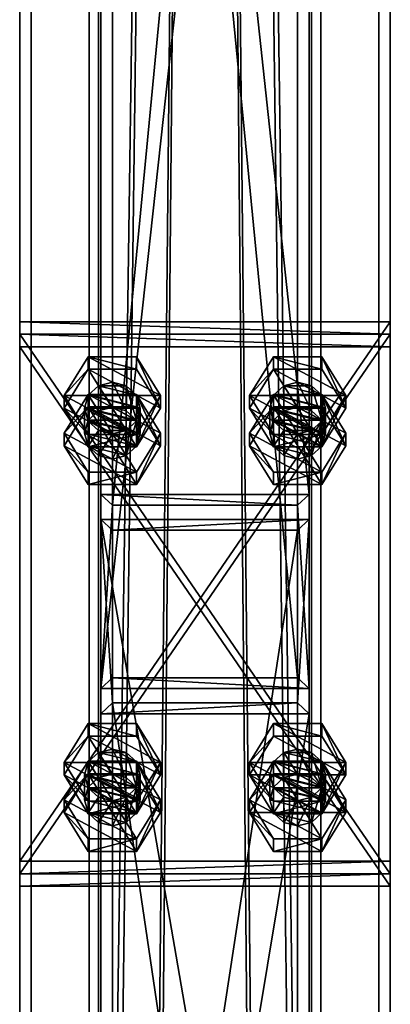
# Model space of a CAD drawing. Header units: millimetres. Extents: x -333 to 67333, y -930 to 39730.
# Tile 624 of 656: x 5420 to 5580, y 22449 to 22874. Entities that reach past the tile are written whole.
import ezdxf

# ---------------------------------------------------------------- set-up
doc = ezdxf.new("R2010")
doc.units = ezdxf.units.MM
for name, color, linetype in [('4', 7, 'Continuous'), ('5', 7, 'Continuous'), ('6', 7, 'Continuous'), ('95', 7, 'Continuous'), ('99', 7, 'Continuous')]:
    doc.layers.add(name, color=color, linetype=linetype)

msp = doc.modelspace()

# ---------------------------------------------------------------- meshes
at = {"layer": '4', "color": 171}
mesh = msp.add_polyface(dxfattribs=at)
corners = [(5540, 22590.06, 5201.55), (5460, 22590.06, 5201.55), (5460, 23412.69, 3080), (5540, 23412.69, 3080), (5460, 22664.65, 5230.47), (5460, 23498.49, 3080), (5540, 22664.65, 5230.47), (5540, 23498.49, 3080), (5545, 22585.4, 5199.74), (5545, 22669.31, 5232.28), (5545, 23503.86, 3080), (5545, 23407.33, 3080), (5455, 22669.31, 5232.28), (5455, 23503.86, 3080), (5455, 22585.4, 5199.74), (5455, 23407.33, 3080)]
mesh.append_faces([[corners[k] for k in face] for face in [(0, 2, 3, 3), (1, 5, 2, 2), (4, 7, 5, 5), (6, 3, 7, 7), (8, 10, 11, 11), (9, 13, 10, 10), (12, 15, 13, 13), (14, 11, 15, 15)]], dxfattribs={"vtx0": -1, "color": 171})
mesh.append_faces([[corners[k] for k in face] for face in [(9, 6, 12, 12), (6, 8, 0, 0), (0, 8, 1, 1), (12, 4, 14, 14), (4, 12, 6, 6), (14, 1, 8, 8), (11, 3, 15, 15), (3, 10, 7, 7), (7, 10, 5, 5), (15, 2, 13, 13), (2, 15, 3, 3), (13, 5, 10, 10)]], dxfattribs={"vtx0": -1, "vtx1": -1, "color": 171})
mesh.append_faces([[corners[k] for k in face] for face in [(6, 9, 8, 8), (14, 4, 1, 1), (3, 11, 10, 10), (13, 2, 5, 5)]], dxfattribs={"vtx0": -1, "vtx2": -1, "vtx3": -1, "color": 171})
mesh.append_faces([[corners[k] for k in face] for face in [(0, 1, 2, 2), (1, 4, 5, 5), (4, 6, 7, 7), (6, 0, 3, 3), (8, 9, 10, 10), (9, 12, 13, 13), (12, 14, 15, 15), (14, 8, 11, 11)]], dxfattribs={"vtx2": -1, "vtx3": -1, "color": 171})
mesh = msp.add_polyface(dxfattribs=at)
corners = [(5455, 22031.39, 6628.51), (5545, 22031.39, 6628.51), (5545, 22574.55, 5227.71), (5455, 22574.55, 5227.71), (5455, 22136.59, 6606.15), (5455, 22658.46, 5260.25), (5545, 22136.59, 6606.15), (5545, 22658.46, 5260.25), (5540, 22579.21, 5229.52), (5460, 22579.21, 5229.52), (5460, 22653.8, 5258.44), (5540, 22653.8, 5258.44), (5460, 22130.75, 6607.39), (5540, 22130.75, 6607.39), (5460, 22037.24, 6627.26), (5540, 22037.24, 6627.26)]
mesh.append_faces([[corners[k] for k in face] for face in [(0, 2, 3, 3), (4, 3, 5, 5), (6, 5, 7, 7), (1, 7, 2, 2), (12, 11, 10, 10), (14, 10, 9, 9), (15, 9, 8, 8), (13, 8, 11, 11)]], dxfattribs={"vtx0": -1, "color": 171})
mesh.append_faces([[corners[k] for k in face] for face in [(2, 8, 3, 3), (8, 7, 11, 11), (11, 7, 10, 10), (3, 9, 5, 5), (9, 3, 8, 8), (5, 10, 7, 7), (4, 12, 0, 0), (12, 6, 13, 13), (13, 6, 15, 15), (0, 14, 1, 1), (14, 0, 12, 12), (1, 15, 6, 6)]], dxfattribs={"vtx0": -1, "vtx1": -1, "color": 171})
mesh.append_faces([[corners[k] for k in face] for face in [(8, 2, 7, 7), (5, 9, 10, 10), (12, 4, 6, 6), (1, 14, 15, 15)]], dxfattribs={"vtx0": -1, "vtx2": -1, "vtx3": -1, "color": 171})
mesh.append_faces([[corners[k] for k in face] for face in [(0, 1, 2, 2), (4, 0, 3, 3), (6, 4, 5, 5), (1, 6, 7, 7), (12, 13, 11, 11), (14, 12, 10, 10), (15, 14, 9, 9), (13, 15, 8, 8)]], dxfattribs={"vtx2": -1, "vtx3": -1, "color": 171})
at = {"layer": '5', "color": 131}
mesh = msp.add_polyface(dxfattribs=at)
corners = [(5454, 29385.28, 2984), (5546, 29385.28, 2984), (5546, 19415.31, 2984), (5454, 19415.31, 2984), (5546, 29385.28, 3076), (5546, 19415.31, 3076), (5454, 29385.28, 3076), (5454, 19415.31, 3076), (5450, 29385.28, 2980), (5450, 29385.28, 3080), (5450, 19415.31, 3080), (5450, 19415.31, 2980), (5550, 29385.28, 3080), (5550, 19415.31, 3080), (5550, 29385.28, 2980), (5550, 19415.31, 2980)]
mesh.append_faces([[corners[k] for k in face] for face in [(0, 2, 3, 3), (1, 5, 2, 2), (4, 7, 5, 5), (6, 3, 7, 7), (8, 10, 11, 11), (9, 13, 10, 10), (12, 15, 13, 13), (14, 11, 15, 15)]], dxfattribs={"vtx0": -1, "color": 131})
mesh.append_faces([[corners[k] for k in face] for face in [(9, 6, 12, 12), (6, 8, 0, 0), (0, 8, 1, 1), (12, 4, 14, 14), (4, 12, 6, 6), (14, 1, 8, 8), (11, 3, 15, 15), (3, 10, 7, 7), (7, 10, 5, 5), (15, 2, 13, 13), (2, 15, 3, 3), (13, 5, 10, 10)]], dxfattribs={"vtx0": -1, "vtx1": -1, "color": 131})
mesh.append_faces([[corners[k] for k in face] for face in [(6, 9, 8, 8), (14, 4, 1, 1), (3, 11, 10, 10), (13, 2, 5, 5)]], dxfattribs={"vtx0": -1, "vtx2": -1, "vtx3": -1, "color": 131})
mesh.append_faces([[corners[k] for k in face] for face in [(0, 1, 2, 2), (1, 4, 5, 5), (4, 6, 7, 7), (6, 0, 3, 3), (8, 9, 10, 10), (9, 12, 13, 13), (12, 14, 15, 15), (14, 8, 11, 11)]], dxfattribs={"vtx2": -1, "vtx3": -1, "color": 131})
at = {"layer": '6', "color": 2}
mesh = msp.add_polyface(dxfattribs=at)
corners = [(5420, 19420.14, 7183.53), (5580, 19420.14, 7183.53), (5580, 30845.34, 4755.1), (5420, 30845.34, 4755.1), (5420, 19420.14, 7347.1), (5420, 30878.6, 4911.61), (5580, 19420.14, 7347.1), (5580, 30878.6, 4911.61), (5575, 30846.38, 4759.99), (5425, 30846.38, 4759.99), (5425, 30877.56, 4906.72), (5575, 30877.56, 4906.72), (5425, 19420.14, 7341.99), (5575, 19420.14, 7341.99), (5425, 19420.14, 7188.64), (5575, 19420.14, 7188.64)]
mesh.append_faces([[corners[k] for k in face] for face in [(0, 2, 3, 3), (4, 3, 5, 5), (6, 5, 7, 7), (1, 7, 2, 2), (12, 11, 10, 10), (14, 10, 9, 9), (15, 9, 8, 8), (13, 8, 11, 11)]], dxfattribs={"vtx0": -1, "color": 2})
mesh.append_faces([[corners[k] for k in face] for face in [(2, 8, 3, 3), (8, 7, 11, 11), (11, 7, 10, 10), (3, 9, 5, 5), (9, 3, 8, 8), (5, 10, 7, 7), (4, 12, 0, 0), (12, 6, 13, 13), (13, 6, 15, 15), (0, 14, 1, 1), (14, 0, 12, 12), (1, 15, 6, 6)]], dxfattribs={"vtx0": -1, "vtx1": -1, "color": 2})
mesh.append_faces([[corners[k] for k in face] for face in [(8, 2, 7, 7), (5, 9, 10, 10), (12, 4, 6, 6), (1, 14, 15, 15)]], dxfattribs={"vtx0": -1, "vtx2": -1, "vtx3": -1, "color": 2})
mesh.append_faces([[corners[k] for k in face] for face in [(0, 1, 2, 2), (4, 0, 3, 3), (6, 4, 5, 5), (1, 6, 7, 7), (12, 13, 11, 11), (14, 12, 10, 10), (15, 14, 9, 9), (13, 15, 8, 8)]], dxfattribs={"vtx2": -1, "vtx3": -1, "color": 2})
at = {"layer": '95', "color": 7}
mesh = msp.add_polyface(dxfattribs=at)
corners = [(5448, 22706.6, 5246.74), (5449.61, 22712.2, 5248.91), (5449.61, 22701.35, 5276.88), (5454, 22716.29, 5250.5), (5454, 22705.45, 5278.47), (5460, 22717.79, 5251.08), (5460, 22706.95, 5279.05), (5466, 22716.29, 5250.5), (5466, 22705.45, 5278.47), (5470.39, 22712.2, 5248.91), (5470.39, 22701.35, 5276.88), (5472, 22706.6, 5246.74), (5472, 22695.76, 5274.71), (5449.61, 22701.01, 5244.57), (5466, 22696.92, 5242.98), (5470.39, 22701.01, 5244.57), (5439.22, 22695.76, 5274.71), (5449.61, 22712.54, 5281.22), (5449.61, 22707.12, 5295.2), (5470.39, 22712.54, 5281.22), (5470.39, 22707.12, 5295.2), (5480.78, 22690.34, 5288.7), (5480.78, 22695.76, 5274.71), (5480.78, 22712.03, 5232.76), (5470.39, 22689.82, 5240.23), (5480.78, 22706.6, 5246.74), (5449.61, 22695.25, 5226.25), (5439.22, 22712.03, 5232.76), (5439.22, 22706.6, 5246.74), (5449.61, 22728.81, 5239.26), (5449.61, 22723.39, 5253.25), (5470.39, 22728.81, 5239.26), (5470.39, 22723.39, 5253.25), (5470.39, 22695.25, 5226.25)]
mesh.append_faces([[corners[k] for k in face] for face in [(1, 4, 2, 2), (3, 6, 4, 4), (5, 8, 6, 6), (7, 10, 8, 8), (9, 12, 10, 10), (3, 7, 5, 5), (10, 6, 8, 8), (17, 20, 18, 18), (19, 21, 20, 20), (17, 22, 19, 19), (21, 18, 20, 20), (23, 24, 25, 25), (27, 30, 28, 28), (29, 32, 30, 30), (31, 25, 32, 32), (29, 23, 31, 31), (25, 30, 32, 32)]], dxfattribs={"vtx0": -1, "color": 7})
mesh.append_faces([[corners[k] for k in face] for face in [(13, 14, 0, 0), (0, 11, 1, 1), (1, 9, 3, 3), (6, 10, 4, 4), (4, 10, 2, 2), (27, 23, 29, 29), (30, 24, 28, 28)]], dxfattribs={"vtx0": -1, "vtx1": -1, "color": 7})
mesh.append_faces([[corners[k] for k in face] for face in [(0, 14, 15, 15), (0, 15, 11, 11), (1, 11, 9, 9), (3, 9, 7, 7), (27, 33, 23, 23), (30, 25, 24, 24)]], dxfattribs={"vtx0": -1, "vtx2": -1, "vtx3": -1, "color": 7})
mesh.append_faces([[corners[k] for k in face] for face in [(0, 1, 2, 2), (1, 3, 4, 4), (3, 5, 6, 6), (5, 7, 8, 8), (7, 9, 10, 10), (9, 11, 12, 12), (16, 17, 18, 18), (17, 19, 20, 20), (26, 27, 28, 28), (27, 29, 30, 30), (29, 31, 32, 32), (31, 23, 25, 25)]], dxfattribs={"vtx2": -1, "vtx3": -1, "color": 7})
mesh = msp.add_polyface(dxfattribs=at)
corners = [(5528, 22706.6, 5246.74), (5529.61, 22712.2, 5248.91), (5529.61, 22701.35, 5276.88), (5534, 22716.29, 5250.5), (5534, 22705.45, 5278.47), (5540, 22717.79, 5251.08), (5540, 22706.95, 5279.05), (5546, 22716.29, 5250.5), (5546, 22705.45, 5278.47), (5550.39, 22712.2, 5248.91), (5550.39, 22701.35, 5276.88), (5552, 22706.6, 5246.74), (5552, 22695.76, 5274.71), (5529.61, 22701.01, 5244.57), (5546, 22696.92, 5242.98), (5550.39, 22701.01, 5244.57), (5519.22, 22695.76, 5274.71), (5529.61, 22712.54, 5281.22), (5529.61, 22707.12, 5295.2), (5550.39, 22712.54, 5281.22), (5550.39, 22707.12, 5295.2), (5560.78, 22690.34, 5288.7), (5560.78, 22695.76, 5274.71), (5560.78, 22712.03, 5232.76), (5550.39, 22689.82, 5240.23), (5560.78, 22706.6, 5246.74), (5529.61, 22695.25, 5226.25), (5519.22, 22712.03, 5232.76), (5519.22, 22706.6, 5246.74), (5529.61, 22728.81, 5239.26), (5529.61, 22723.39, 5253.25), (5550.39, 22728.81, 5239.26), (5550.39, 22723.39, 5253.25), (5550.39, 22695.25, 5226.25)]
mesh.append_faces([[corners[k] for k in face] for face in [(1, 4, 2, 2), (3, 6, 4, 4), (5, 8, 6, 6), (7, 10, 8, 8), (9, 12, 10, 10), (3, 7, 5, 5), (10, 6, 8, 8), (17, 20, 18, 18), (19, 21, 20, 20), (17, 22, 19, 19), (21, 18, 20, 20), (23, 24, 25, 25), (27, 30, 28, 28), (29, 32, 30, 30), (31, 25, 32, 32), (29, 23, 31, 31), (25, 30, 32, 32)]], dxfattribs={"vtx0": -1, "color": 7})
mesh.append_faces([[corners[k] for k in face] for face in [(13, 14, 0, 0), (0, 11, 1, 1), (1, 9, 3, 3), (6, 10, 4, 4), (4, 10, 2, 2), (27, 23, 29, 29), (30, 24, 28, 28)]], dxfattribs={"vtx0": -1, "vtx1": -1, "color": 7})
mesh.append_faces([[corners[k] for k in face] for face in [(0, 14, 15, 15), (0, 15, 11, 11), (1, 11, 9, 9), (3, 9, 7, 7), (27, 33, 23, 23), (30, 25, 24, 24)]], dxfattribs={"vtx0": -1, "vtx2": -1, "vtx3": -1, "color": 7})
mesh.append_faces([[corners[k] for k in face] for face in [(0, 1, 2, 2), (1, 3, 4, 4), (3, 5, 6, 6), (5, 7, 8, 8), (7, 9, 10, 10), (9, 11, 12, 12), (16, 17, 18, 18), (17, 19, 20, 20), (26, 27, 28, 28), (27, 29, 30, 30), (29, 31, 32, 32), (31, 23, 25, 25)]], dxfattribs={"vtx2": -1, "vtx3": -1, "color": 7})
mesh = msp.add_polyface(dxfattribs=at)
corners = [(5472, 22706.6, 5246.74), (5470.39, 22701.01, 5244.57), (5470.39, 22690.16, 5272.54), (5472, 22695.76, 5274.71), (5466, 22696.92, 5242.98), (5466, 22686.07, 5270.95), (5460, 22695.42, 5242.4), (5460, 22684.57, 5270.37), (5454, 22696.92, 5242.98), (5454, 22686.07, 5270.95), (5449.61, 22701.01, 5244.57), (5449.61, 22690.16, 5272.54), (5448, 22706.6, 5246.74), (5448, 22695.76, 5274.71), (5449.61, 22701.35, 5276.88), (5470.39, 22701.35, 5276.88), (5480.78, 22695.76, 5274.71), (5470.39, 22678.98, 5268.2), (5470.39, 22673.55, 5282.19), (5480.78, 22690.34, 5288.7), (5449.61, 22678.98, 5268.2), (5449.61, 22673.55, 5282.19), (5439.22, 22695.76, 5274.71), (5439.22, 22690.34, 5288.7), (5449.61, 22707.12, 5295.2), (5470.39, 22712.54, 5281.22), (5449.61, 22712.54, 5281.22), (5480.78, 22712.03, 5232.76), (5470.39, 22695.25, 5226.25), (5470.39, 22689.82, 5240.23), (5449.61, 22695.25, 5226.25), (5449.61, 22689.82, 5240.23), (5439.22, 22706.6, 5246.74), (5439.22, 22712.03, 5232.76)]
mesh.append_faces([[corners[k] for k in face] for face in [(0, 2, 3, 3), (1, 5, 2, 2), (4, 7, 5, 5), (6, 9, 7, 7), (8, 11, 9, 9), (10, 13, 11, 11), (12, 14, 13, 13), (4, 8, 6, 6), (11, 7, 9, 9), (16, 18, 19, 19), (17, 21, 18, 18), (20, 23, 21, 21), (22, 24, 23, 23), (17, 22, 20, 20), (23, 18, 21, 21), (28, 31, 29, 29), (30, 32, 31, 31), (28, 33, 30, 30), (32, 29, 31, 31)]], dxfattribs={"vtx0": -1, "color": 7})
mesh.append_faces([[corners[k] for k in face] for face in [(8, 4, 10, 10), (14, 2, 13, 13), (13, 5, 11, 11), (22, 17, 26, 26), (24, 18, 23, 23)]], dxfattribs={"vtx0": -1, "vtx1": -1, "color": 7})
mesh.append_faces([[corners[k] for k in face] for face in [(14, 15, 3, 3), (14, 3, 2, 2), (13, 2, 5, 5), (11, 5, 7, 7), (26, 17, 16, 16), (24, 19, 18, 18)]], dxfattribs={"vtx0": -1, "vtx2": -1, "vtx3": -1, "color": 7})
mesh.append_faces([[corners[k] for k in face] for face in [(0, 1, 2, 2), (1, 4, 5, 5), (4, 6, 7, 7), (6, 8, 9, 9), (8, 10, 11, 11), (10, 12, 13, 13), (16, 17, 18, 18), (17, 20, 21, 21), (20, 22, 23, 23), (25, 16, 19, 19), (27, 28, 29, 29), (28, 30, 31, 31)]], dxfattribs={"vtx2": -1, "vtx3": -1, "color": 7})
mesh = msp.add_polyface(dxfattribs=at)
corners = [(5552, 22706.6, 5246.74), (5550.39, 22701.01, 5244.57), (5550.39, 22690.16, 5272.54), (5552, 22695.76, 5274.71), (5546, 22696.92, 5242.98), (5546, 22686.07, 5270.95), (5540, 22695.42, 5242.4), (5540, 22684.57, 5270.37), (5534, 22696.92, 5242.98), (5534, 22686.07, 5270.95), (5529.61, 22701.01, 5244.57), (5529.61, 22690.16, 5272.54), (5528, 22706.6, 5246.74), (5528, 22695.76, 5274.71), (5529.61, 22701.35, 5276.88), (5550.39, 22701.35, 5276.88), (5560.78, 22695.76, 5274.71), (5550.39, 22678.98, 5268.2), (5550.39, 22673.55, 5282.19), (5560.78, 22690.34, 5288.7), (5529.61, 22678.98, 5268.2), (5529.61, 22673.55, 5282.19), (5519.22, 22695.76, 5274.71), (5519.22, 22690.34, 5288.7), (5529.61, 22707.12, 5295.2), (5550.39, 22712.54, 5281.22), (5529.61, 22712.54, 5281.22), (5560.78, 22712.03, 5232.76), (5550.39, 22695.25, 5226.25), (5550.39, 22689.82, 5240.23), (5529.61, 22695.25, 5226.25), (5529.61, 22689.82, 5240.23), (5519.22, 22706.6, 5246.74), (5519.22, 22712.03, 5232.76)]
mesh.append_faces([[corners[k] for k in face] for face in [(0, 2, 3, 3), (1, 5, 2, 2), (4, 7, 5, 5), (6, 9, 7, 7), (8, 11, 9, 9), (10, 13, 11, 11), (12, 14, 13, 13), (4, 8, 6, 6), (11, 7, 9, 9), (16, 18, 19, 19), (17, 21, 18, 18), (20, 23, 21, 21), (22, 24, 23, 23), (17, 22, 20, 20), (23, 18, 21, 21), (28, 31, 29, 29), (30, 32, 31, 31), (28, 33, 30, 30), (32, 29, 31, 31)]], dxfattribs={"vtx0": -1, "color": 7})
mesh.append_faces([[corners[k] for k in face] for face in [(8, 4, 10, 10), (14, 2, 13, 13), (13, 5, 11, 11), (22, 17, 26, 26), (24, 18, 23, 23)]], dxfattribs={"vtx0": -1, "vtx1": -1, "color": 7})
mesh.append_faces([[corners[k] for k in face] for face in [(14, 15, 3, 3), (14, 3, 2, 2), (13, 2, 5, 5), (11, 5, 7, 7), (26, 17, 16, 16), (24, 19, 18, 18)]], dxfattribs={"vtx0": -1, "vtx2": -1, "vtx3": -1, "color": 7})
mesh.append_faces([[corners[k] for k in face] for face in [(0, 1, 2, 2), (1, 4, 5, 5), (4, 6, 7, 7), (6, 8, 9, 9), (8, 10, 11, 11), (10, 12, 13, 13), (16, 17, 18, 18), (17, 20, 21, 21), (20, 22, 23, 23), (25, 16, 19, 19), (27, 28, 29, 29), (28, 30, 31, 31)]], dxfattribs={"vtx2": -1, "vtx3": -1, "color": 7})
mesh = msp.add_polyface(dxfattribs=at)
corners = [(5448, 22548.1, 5185.28), (5449.61, 22553.7, 5187.45), (5449.61, 22542.85, 5215.42), (5454, 22557.79, 5189.04), (5454, 22546.95, 5217.01), (5460, 22559.29, 5189.62), (5460, 22548.45, 5217.59), (5466, 22557.79, 5189.04), (5466, 22546.95, 5217.01), (5470.39, 22553.7, 5187.45), (5470.39, 22542.85, 5215.42), (5472, 22548.1, 5185.28), (5472, 22537.26, 5213.25), (5449.61, 22542.51, 5183.11), (5466, 22538.41, 5181.52), (5470.39, 22542.51, 5183.11), (5439.22, 22537.26, 5213.25), (5449.61, 22554.04, 5219.76), (5449.61, 22548.62, 5233.75), (5470.39, 22554.04, 5219.76), (5470.39, 22548.62, 5233.75), (5480.78, 22531.83, 5227.24), (5480.78, 22537.26, 5213.25), (5480.78, 22553.53, 5171.3), (5470.39, 22531.32, 5178.77), (5480.78, 22548.1, 5185.28), (5449.61, 22536.74, 5164.79), (5439.22, 22553.53, 5171.3), (5439.22, 22548.1, 5185.28), (5449.61, 22570.31, 5177.8), (5449.61, 22564.89, 5191.79), (5470.39, 22570.31, 5177.8), (5470.39, 22564.89, 5191.79), (5470.39, 22536.74, 5164.79)]
mesh.append_faces([[corners[k] for k in face] for face in [(1, 4, 2, 2), (3, 6, 4, 4), (5, 8, 6, 6), (7, 10, 8, 8), (9, 12, 10, 10), (3, 7, 5, 5), (10, 6, 8, 8), (17, 20, 18, 18), (19, 21, 20, 20), (17, 22, 19, 19), (21, 18, 20, 20), (23, 24, 25, 25), (27, 30, 28, 28), (29, 32, 30, 30), (31, 25, 32, 32), (29, 23, 31, 31), (25, 30, 32, 32)]], dxfattribs={"vtx0": -1, "color": 7})
mesh.append_faces([[corners[k] for k in face] for face in [(13, 15, 0, 0), (0, 11, 1, 1), (1, 9, 3, 3), (6, 10, 4, 4), (4, 12, 2, 2), (27, 23, 29, 29), (30, 24, 28, 28)]], dxfattribs={"vtx0": -1, "vtx1": -1, "color": 7})
mesh.append_faces([[corners[k] for k in face] for face in [(13, 14, 15, 15), (0, 15, 11, 11), (1, 11, 9, 9), (3, 9, 7, 7), (27, 33, 23, 23), (30, 25, 24, 24)]], dxfattribs={"vtx0": -1, "vtx2": -1, "vtx3": -1, "color": 7})
mesh.append_faces([[corners[k] for k in face] for face in [(0, 1, 2, 2), (1, 3, 4, 4), (3, 5, 6, 6), (5, 7, 8, 8), (7, 9, 10, 10), (9, 11, 12, 12), (16, 17, 18, 18), (17, 19, 20, 20), (26, 27, 28, 28), (27, 29, 30, 30), (29, 31, 32, 32), (31, 23, 25, 25)]], dxfattribs={"vtx2": -1, "vtx3": -1, "color": 7})
mesh = msp.add_polyface(dxfattribs=at)
corners = [(5528, 22548.1, 5185.28), (5529.61, 22553.7, 5187.45), (5529.61, 22542.85, 5215.42), (5534, 22557.79, 5189.04), (5534, 22546.95, 5217.01), (5540, 22559.29, 5189.62), (5540, 22548.45, 5217.59), (5546, 22557.79, 5189.04), (5546, 22546.95, 5217.01), (5550.39, 22553.7, 5187.45), (5550.39, 22542.85, 5215.42), (5552, 22548.1, 5185.28), (5552, 22537.26, 5213.25), (5529.61, 22542.51, 5183.11), (5546, 22538.41, 5181.52), (5550.39, 22542.51, 5183.11), (5519.22, 22537.26, 5213.25), (5529.61, 22554.04, 5219.76), (5529.61, 22548.62, 5233.75), (5550.39, 22554.04, 5219.76), (5550.39, 22548.62, 5233.75), (5560.78, 22531.83, 5227.24), (5550.39, 22520.47, 5206.74), (5560.78, 22537.26, 5213.25), (5560.78, 22553.53, 5171.3), (5550.39, 22531.32, 5178.77), (5560.78, 22548.1, 5185.28), (5529.61, 22536.74, 5164.79), (5519.22, 22553.53, 5171.3), (5519.22, 22548.1, 5185.28), (5529.61, 22570.31, 5177.8), (5529.61, 22564.89, 5191.79), (5550.39, 22570.31, 5177.8), (5550.39, 22564.89, 5191.79), (5550.39, 22536.74, 5164.79)]
mesh.append_faces([[corners[k] for k in face] for face in [(1, 4, 2, 2), (3, 6, 4, 4), (5, 8, 6, 6), (7, 10, 8, 8), (9, 12, 10, 10), (3, 7, 5, 5), (10, 6, 8, 8), (17, 20, 18, 18), (19, 21, 20, 20), (17, 23, 19, 19), (21, 18, 20, 20), (24, 25, 26, 26), (28, 31, 29, 29), (30, 33, 31, 31), (32, 26, 33, 33), (30, 24, 32, 32), (26, 31, 33, 33)]], dxfattribs={"vtx0": -1, "color": 7})
mesh.append_faces([[corners[k] for k in face] for face in [(13, 15, 0, 0), (0, 11, 1, 1), (1, 9, 3, 3), (6, 10, 4, 4), (4, 12, 2, 2), (16, 22, 17, 17), (28, 24, 30, 30), (31, 26, 29, 29)]], dxfattribs={"vtx0": -1, "vtx1": -1, "color": 7})
mesh.append_faces([[corners[k] for k in face] for face in [(13, 14, 15, 15), (0, 15, 11, 11), (1, 11, 9, 9), (3, 9, 7, 7), (28, 34, 24, 24)]], dxfattribs={"vtx0": -1, "vtx2": -1, "vtx3": -1, "color": 7})
mesh.append_faces([[corners[k] for k in face] for face in [(0, 1, 2, 2), (1, 3, 4, 4), (3, 5, 6, 6), (5, 7, 8, 8), (7, 9, 10, 10), (9, 11, 12, 12), (16, 17, 18, 18), (17, 19, 20, 20), (27, 28, 29, 29), (28, 30, 31, 31), (30, 32, 33, 33), (32, 24, 26, 26)]], dxfattribs={"vtx2": -1, "vtx3": -1, "color": 7})
mesh = msp.add_polyface(dxfattribs=at)
corners = [(5472, 22548.1, 5185.28), (5470.39, 22542.51, 5183.11), (5470.39, 22531.66, 5211.08), (5472, 22537.26, 5213.25), (5466, 22538.41, 5181.52), (5466, 22527.57, 5209.5), (5460, 22536.91, 5180.94), (5460, 22526.07, 5208.91), (5454, 22538.41, 5181.52), (5454, 22527.57, 5209.5), (5449.61, 22542.51, 5183.11), (5449.61, 22531.66, 5211.08), (5448, 22548.1, 5185.28), (5448, 22537.26, 5213.25), (5449.61, 22542.85, 5215.42), (5454, 22546.95, 5217.01), (5470.39, 22542.85, 5215.42), (5480.78, 22537.26, 5213.25), (5470.39, 22520.47, 5206.74), (5470.39, 22515.05, 5220.73), (5480.78, 22531.83, 5227.24), (5449.61, 22520.47, 5206.74), (5449.61, 22515.05, 5220.73), (5439.22, 22537.26, 5213.25), (5439.22, 22531.83, 5227.24), (5449.61, 22548.62, 5233.75), (5470.39, 22554.04, 5219.76), (5449.61, 22554.04, 5219.76), (5480.78, 22553.53, 5171.3), (5470.39, 22536.74, 5164.79), (5470.39, 22531.32, 5178.77), (5449.61, 22536.74, 5164.79), (5449.61, 22531.32, 5178.77), (5439.22, 22548.1, 5185.28), (5439.22, 22553.53, 5171.3)]
mesh.append_faces([[corners[k] for k in face] for face in [(0, 2, 3, 3), (1, 5, 2, 2), (4, 7, 5, 5), (6, 9, 7, 7), (8, 11, 9, 9), (10, 13, 11, 11), (12, 14, 13, 13), (6, 10, 8, 8), (11, 7, 9, 9), (17, 19, 20, 20), (18, 22, 19, 19), (21, 24, 22, 22), (23, 25, 24, 24), (18, 23, 21, 21), (24, 19, 22, 22), (29, 32, 30, 30), (31, 33, 32, 32), (29, 34, 31, 31), (33, 30, 32, 32)]], dxfattribs={"vtx0": -1, "color": 7})
mesh.append_faces([[corners[k] for k in face] for face in [(14, 2, 13, 13), (13, 2, 11, 11), (23, 18, 27, 27), (25, 19, 24, 24)]], dxfattribs={"vtx0": -1, "vtx1": -1, "color": 7})
mesh.append_faces([[corners[k] for k in face] for face in [(10, 6, 4, 4), (15, 16, 3, 3), (14, 3, 2, 2), (11, 2, 5, 5), (11, 5, 7, 7), (27, 18, 17, 17), (25, 20, 19, 19)]], dxfattribs={"vtx0": -1, "vtx2": -1, "vtx3": -1, "color": 7})
mesh.append_faces([[corners[k] for k in face] for face in [(0, 1, 2, 2), (1, 4, 5, 5), (4, 6, 7, 7), (6, 8, 9, 9), (8, 10, 11, 11), (10, 12, 13, 13), (17, 18, 19, 19), (18, 21, 22, 22), (21, 23, 24, 24), (26, 17, 20, 20), (28, 29, 30, 30), (29, 31, 32, 32)]], dxfattribs={"vtx2": -1, "vtx3": -1, "color": 7})
mesh = msp.add_polyface(dxfattribs=at)
corners = [(5552, 22548.1, 5185.28), (5550.39, 22542.51, 5183.11), (5550.39, 22531.66, 5211.08), (5552, 22537.26, 5213.25), (5546, 22538.41, 5181.52), (5546, 22527.57, 5209.5), (5540, 22536.91, 5180.94), (5540, 22526.07, 5208.91), (5534, 22538.41, 5181.52), (5534, 22527.57, 5209.5), (5529.61, 22542.51, 5183.11), (5529.61, 22531.66, 5211.08), (5528, 22548.1, 5185.28), (5528, 22537.26, 5213.25), (5529.61, 22542.85, 5215.42), (5534, 22546.95, 5217.01), (5550.39, 22542.85, 5215.42), (5560.78, 22537.26, 5213.25), (5550.39, 22520.47, 5206.74), (5550.39, 22515.05, 5220.73), (5560.78, 22531.83, 5227.24), (5529.61, 22520.47, 5206.74), (5529.61, 22515.05, 5220.73), (5519.22, 22537.26, 5213.25), (5519.22, 22531.83, 5227.24), (5529.61, 22548.62, 5233.75), (5550.39, 22554.04, 5219.76), (5529.61, 22554.04, 5219.76), (5560.78, 22553.53, 5171.3), (5550.39, 22536.74, 5164.79), (5550.39, 22531.32, 5178.77), (5529.61, 22536.74, 5164.79), (5529.61, 22531.32, 5178.77), (5519.22, 22548.1, 5185.28), (5519.22, 22553.53, 5171.3), (5560.78, 22548.1, 5185.28)]
mesh.append_faces([[corners[k] for k in face] for face in [(0, 2, 3, 3), (1, 5, 2, 2), (4, 7, 5, 5), (6, 9, 7, 7), (8, 11, 9, 9), (10, 13, 11, 11), (12, 14, 13, 13), (6, 10, 8, 8), (11, 7, 9, 9), (17, 19, 20, 20), (18, 22, 19, 19), (21, 24, 22, 22), (23, 25, 24, 24), (18, 23, 21, 21), (24, 19, 22, 22), (29, 32, 30, 30), (31, 33, 32, 32), (29, 34, 31, 31), (33, 30, 32, 32)]], dxfattribs={"vtx0": -1, "color": 7})
mesh.append_faces([[corners[k] for k in face] for face in [(14, 2, 13, 13), (13, 2, 11, 11), (25, 20, 24, 24)]], dxfattribs={"vtx0": -1, "vtx1": -1, "color": 7})
mesh.append_faces([[corners[k] for k in face] for face in [(10, 6, 4, 4), (15, 16, 3, 3), (14, 3, 2, 2), (11, 2, 5, 5), (11, 5, 7, 7), (27, 18, 17, 17), (24, 20, 19, 19), (33, 35, 30, 30)]], dxfattribs={"vtx0": -1, "vtx2": -1, "vtx3": -1, "color": 7})
mesh.append_faces([[corners[k] for k in face] for face in [(0, 1, 2, 2), (1, 4, 5, 5), (4, 6, 7, 7), (6, 8, 9, 9), (8, 10, 11, 11), (10, 12, 13, 13), (17, 18, 19, 19), (18, 21, 22, 22), (21, 23, 24, 24), (26, 17, 20, 20), (28, 29, 30, 30), (29, 31, 32, 32)]], dxfattribs={"vtx2": -1, "vtx3": -1, "color": 7})
at = {"layer": '99', "color": 7}
mesh = msp.add_polyface(dxfattribs=at)
corners = [(5420, 22738.48, 5275.19), (5580, 22738.48, 5275.19), (5580, 22505.39, 5184.81), (5420, 22505.39, 5184.81), (5580, 22743.9, 5261.2), (5580, 22510.81, 5170.82), (5420, 22743.9, 5261.2), (5420, 22510.81, 5170.82)]
mesh.append_faces([[corners[k] for k in face] for face in [(0, 2, 3, 3), (1, 5, 2, 2), (4, 7, 5, 5), (6, 3, 7, 7), (1, 6, 4, 4), (3, 5, 7, 7)]], dxfattribs={"vtx0": -1, "color": 7})
mesh.append_faces([[corners[k] for k in face] for face in [(0, 1, 2, 2), (1, 4, 5, 5), (4, 6, 7, 7), (6, 0, 3, 3), (1, 0, 6, 6), (3, 2, 5, 5)]], dxfattribs={"vtx2": -1, "vtx3": -1, "color": 7})
mesh = msp.add_polyface(dxfattribs=at)
corners = [(5420, 22733.05, 5289.17), (5580, 22733.05, 5289.17), (5580, 22499.96, 5198.79), (5420, 22499.96, 5198.79), (5580, 22738.48, 5275.19), (5580, 22505.39, 5184.81), (5420, 22738.48, 5275.19), (5420, 22505.39, 5184.81)]
mesh.append_faces([[corners[k] for k in face] for face in [(0, 2, 3, 3), (1, 5, 2, 2), (4, 7, 5, 5), (6, 3, 7, 7), (1, 6, 4, 4), (3, 5, 7, 7)]], dxfattribs={"vtx0": -1, "color": 7})
mesh.append_faces([[corners[k] for k in face] for face in [(0, 1, 2, 2), (1, 4, 5, 5), (4, 6, 7, 7), (6, 0, 3, 3), (1, 0, 6, 6), (3, 2, 5, 5)]], dxfattribs={"vtx2": -1, "vtx3": -1, "color": 7})

doc.saveas('drawing.dxf')
